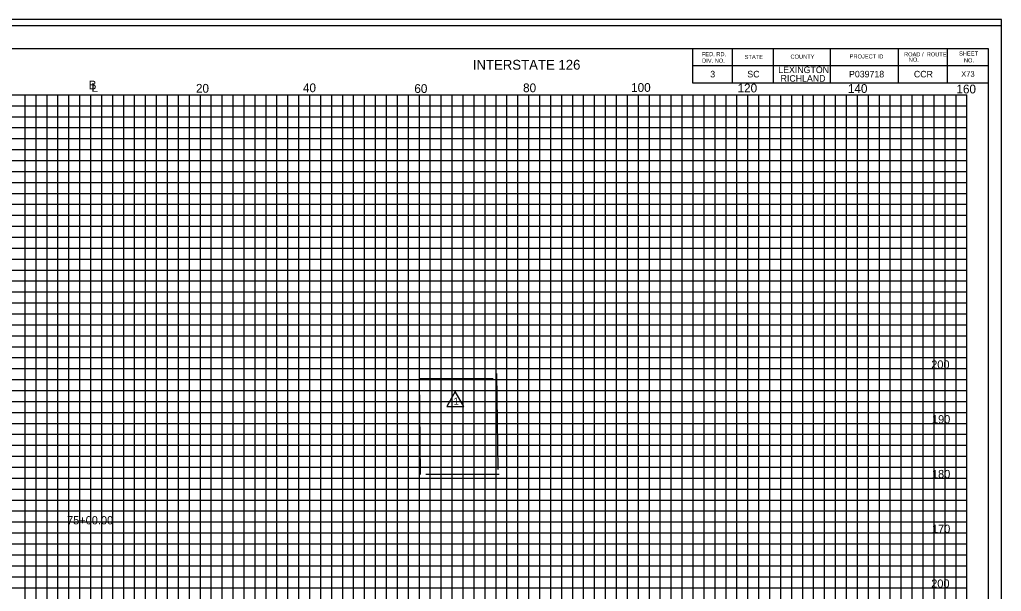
# Model space of a CAD drawing. Extents: x 967 to 1623, y 964 to 7064.
# Drawn here: x 1147 to 1326.3, y 6959.3 to 7063.7 of the extents above; entities that cross this region are included whole.
import ezdxf

# ---------------------------------------------------------------- set-up
doc = ezdxf.new("R2010")
doc.units = 0
for name, color, linetype in [('Default', 7, 'Continuous'), ('RD_SHT_Bndy', 7, 'Continuous'), ('RD_SHT_IplotShp', 7, 'Continuous'), ('RD_SHT_MjGrid', 7, 'Continuous'), ('RD_SHT_MnGrid', 7, 'Continuous'), ('RD_SHT_TX', 7, 'Continuous'), ('RD_Sketch1', 7, 'Continuous')]:
    doc.layers.add(name, color=color, linetype=linetype)

msp = doc.modelspace()

# ---------------------------------------------------------------- linework, layer by layer
at = {"layer": 'RD_SHT_Bndy'}
for p, q in [((996.11, 7058.46), (1323.89, 7058.46)), ((1269.89, 7058.46), (1269.89, 7052.21)), ((1277.14, 7058.46), (1277.14, 7052.21)), ((1284.64, 7058.46), (1284.64, 7052.21)), ((1295, 7058.46), (1295, 7052.21)), ((1307.43, 7058.46), (1307.43, 7052.21)), ((1316.39, 7058.46), (1316.39, 7052.21)), ((1323.89, 7058.46), (1323.89, 6848.98)), ((1269.89, 7055.33), (1323.89, 7055.33)), ((1269.89, 7052.21), (1323.89, 7052.21))]:
    msp.add_line(p, q, dxfattribs=at)
at = {"layer": 'RD_SHT_IplotShp'}
for points in [[(967.41, 6843.72), (1326.28, 6843.72), (1326.28, 7063.72), (967.41, 7063.72)], [(988.52, 6844.84), (1326.28, 6844.84), (1326.28, 7062.6), (988.52, 7062.6)]]:
    msp.add_lwpolyline(points, close=True, dxfattribs=at)
at = {"layer": 'RD_SHT_MjGrid'}
for p, q in [((1000, 7050), (1320, 7050)), ((1150, 6880), (1150, 7050)), ((1160, 6880), (1160, 7050)), ((1170, 6880), (1170, 7050)), ((1180, 6880), (1180, 7050)), ((1190, 6880), (1190, 7050)), ((1200, 6880), (1200, 7050)), ((1210, 6880), (1210, 7050)), ((1220, 6880), (1220, 7050)), ((1230, 6880), (1230, 7050)), ((1240, 6880), (1240, 7050)), ((1250, 6880), (1250, 7050)), ((1260, 6880), (1260, 7050)), ((1270, 6880), (1270, 7050)), ((1280, 6880), (1280, 7050)), ((1290, 6880), (1290, 7050)), ((1300, 6880), (1300, 7050)), ((1310, 6880), (1310, 7050)), ((1320, 6880), (1320, 7050)), ((1000, 7040), (1320, 7040)), ((1000, 7030), (1320, 7030)), ((1000, 7020), (1320, 7020)), ((1000, 7010), (1320, 7010)), ((1000, 7000), (1320, 7000)), ((1000, 6990), (1320, 6990)), ((1000, 6980), (1320, 6980)), ((1000, 6970), (1320, 6970)), ((1000, 6960), (1320, 6960))]:
    msp.add_line(p, q, dxfattribs=at)
at = {"layer": 'RD_SHT_MnGrid'}
for p, q in [((1148, 6880), (1148, 7050)), ((1152, 6880), (1152, 7050)), ((1154, 6880), (1154, 7050)), ((1156, 6880), (1156, 7050)), ((1158, 6880), (1158, 7050)), ((1162, 6880), (1162, 7050)), ((1164, 6880), (1164, 7050)), ((1166, 6880), (1166, 7050)), ((1168, 6880), (1168, 7050)), ((1172, 6880), (1172, 7050)), ((1174, 6880), (1174, 7050)), ((1176, 6880), (1176, 7050)), ((1178, 6880), (1178, 7050)), ((1182, 6880), (1182, 7050)), ((1184, 6880), (1184, 7050)), ((1186, 6880), (1186, 7050)), ((1188, 6880), (1188, 7050)), ((1192, 6880), (1192, 7050)), ((1194, 6880), (1194, 7050)), ((1196, 6880), (1196, 7050)), ((1198, 6880), (1198, 7050)), ((1202, 6880), (1202, 7050)), ((1204, 6880), (1204, 7050)), ((1206, 6880), (1206, 7050)), ((1208, 6880), (1208, 7050)), ((1212, 6880), (1212, 7050)), ((1214, 6880), (1214, 7050)), ((1216, 6880), (1216, 7050)), ((1218, 6880), (1218, 7050)), ((1222, 6880), (1222, 7050)), ((1224, 6880), (1224, 7050)), ((1226, 6880), (1226, 7050)), ((1228, 6880), (1228, 7050)), ((1232, 6880), (1232, 7050)), ((1234, 6880), (1234, 7050)), ((1236, 6880), (1236, 7050)), ((1238, 6880), (1238, 7050)), ((1242, 6880), (1242, 7050)), ((1244, 6880), (1244, 7050)), ((1246, 6880), (1246, 7050)), ((1248, 6880), (1248, 7050)), ((1252, 6880), (1252, 7050)), ((1254, 6880), (1254, 7050)), ((1256, 6880), (1256, 7050)), ((1258, 6880), (1258, 7050)), ((1262, 6880), (1262, 7050)), ((1264, 6880), (1264, 7050)), ((1266, 6880), (1266, 7050)), ((1268, 6880), (1268, 7050)), ((1272, 6880), (1272, 7050)), ((1274, 6880), (1274, 7050)), ((1276, 6880), (1276, 7050)), ((1278, 6880), (1278, 7050)), ((1282, 6880), (1282, 7050)), ((1284, 6880), (1284, 7050)), ((1286, 6880), (1286, 7050)), ((1288, 6880), (1288, 7050)), ((1292, 6880), (1292, 7050)), ((1294, 6880), (1294, 7050)), ((1296, 6880), (1296, 7050)), ((1298, 6880), (1298, 7050)), ((1302, 6880), (1302, 7050)), ((1304, 6880), (1304, 7050)), ((1306, 6880), (1306, 7050)), ((1308, 6880), (1308, 7050)), ((1312, 6880), (1312, 7050)), ((1314, 6880), (1314, 7050)), ((1316, 6880), (1316, 7050)), ((1318, 6880), (1318, 7050)), ((1000, 7048), (1320, 7048)), ((1000, 7046), (1320, 7046)), ((1000, 7044), (1320, 7044)), ((1000, 7042), (1320, 7042)), ((1000, 7038), (1320, 7038)), ((1000, 7036), (1320, 7036)), ((1000, 7034), (1320, 7034)), ((1000, 7032), (1320, 7032)), ((1000, 7028), (1320, 7028)), ((1000, 7026), (1320, 7026)), ((1000, 7024), (1320, 7024)), ((1000, 7022), (1320, 7022)), ((1000, 7018), (1320, 7018)), ((1000, 7016), (1320, 7016)), ((1000, 7014), (1320, 7014)), ((1000, 7012), (1320, 7012)), ((1000, 7008), (1320, 7008)), ((1000, 7006), (1320, 7006)), ((1000, 7004), (1320, 7004)), ((1000, 7002), (1320, 7002)), ((1000, 6998), (1320, 6998)), ((1000, 6996), (1320, 6996)), ((1000, 6994), (1320, 6994)), ((1000, 6992), (1320, 6992)), ((1000, 6988), (1320, 6988)), ((1000, 6986), (1320, 6986)), ((1000, 6984), (1320, 6984)), ((1000, 6982), (1320, 6982)), ((1000, 6978), (1320, 6978)), ((1000, 6976), (1320, 6976)), ((1000, 6974), (1320, 6974)), ((1000, 6972), (1320, 6972)), ((1000, 6968), (1320, 6968)), ((1000, 6966), (1320, 6966)), ((1000, 6964), (1320, 6964)), ((1000, 6962), (1320, 6962))]:
    msp.add_line(p, q, dxfattribs=at)
at = {"layer": 'RD_SHT_TX'}
for p, q in [((1220.01, 6998.17), (1233.46, 6998.17)), ((1220.22, 6980.67), (1220.01, 6998.17)), ((1234.11, 6999.11), (1234.31, 6981.6)), ((1234.59, 6980.67), (1221.15, 6980.67))]:
    msp.add_line(p, q, dxfattribs=at)
msp.add_lwpolyline([(1228.11, 6993.11), (1226.56, 6995.79), (1225.01, 6993.11)], close=True, dxfattribs=at)
at = {"layer": 'RD_Sketch1'}
msp.add_lwpolyline([(967.41, 6843.72), (1326.28, 6843.72), (1326.28, 7063.72), (967.41, 7063.72)], close=True, dxfattribs=at)

# ---------------------------------------------------------------- texts
at = {"layer": 'Default'}
for s, height, p in [('X73', 1, (1318.95, 7053.3)), ('200', 1.5, (1313.47, 7000)), ('190', 1.5, (1313.61, 6990)), ('180', 1.5, (1313.61, 6980)), ('75+00.00', 1.5, (1155.66, 6971.56)), ('170', 1.5, (1313.61, 6970)), ('200', 1.5, (1313.47, 6960))]:
    msp.add_text(s, height=height, dxfattribs=at).set_placement(p)
at = {"layer": 'RD_SHT_TX'}
for s, height, p in [('FED. RD.', 0.75, (1271.58, 7057.05)), ('STATE', 0.75, (1279.41, 7056.53)), ('COUNTY', 0.75, (1287.78, 7056.59)), ('PROJECT ID', 0.75, (1298.58, 7056.63)), ('ROAD /  ROUTE', 0.75, (1308.51, 7057.01)), ('   NO.', 0.75, (1308.51, 7056.03)), ('SHEET', 0.75, (1318.56, 7057.16)), ('NO.', 0.75, (1319.45, 7055.91)), ('DIV. NO.', 0.75, (1271.64, 7055.86)), ('LEXINGTON', 1.2, (1285.54, 7053.96)), ('3', 1.2, (1273.12, 7053.17)), ('SC', 1.2, (1279.89, 7053.17)), ('RICHLAND', 1.2, (1285.97, 7052.39)), ('P039718', 1.2, (1298.46, 7053.17)), ('CCR', 1.2, (1310.31, 7053.17)), ('B', 1.6, (1159.61, 7050.99)), ('L', 1.6, (1160.12, 7050.54)), ('20', 1.6, (1179.2, 7050.38)), ('40', 1.6, (1198.74, 7050.47)), ('60', 1.6, (1219.08, 7050.33)), ('80', 1.6, (1238.94, 7050.47)), ('100', 1.6, (1258.67, 7050.53)), ('120', 1.6, (1278.11, 7050.43)), ('140', 1.6, (1298.26, 7050.34)), ('160', 1.6, (1318.08, 7050.25)), ('1', 1.3, (1226.24, 6993.4))]:
    msp.add_text(s, height=height, dxfattribs=at).set_placement(p)
msp.add_text('INTERSTATE 126 ', height=1.8, rotation=0, dxfattribs=at).set_placement((1229.75, 7054.58))

doc.saveas('drawing.dxf')
